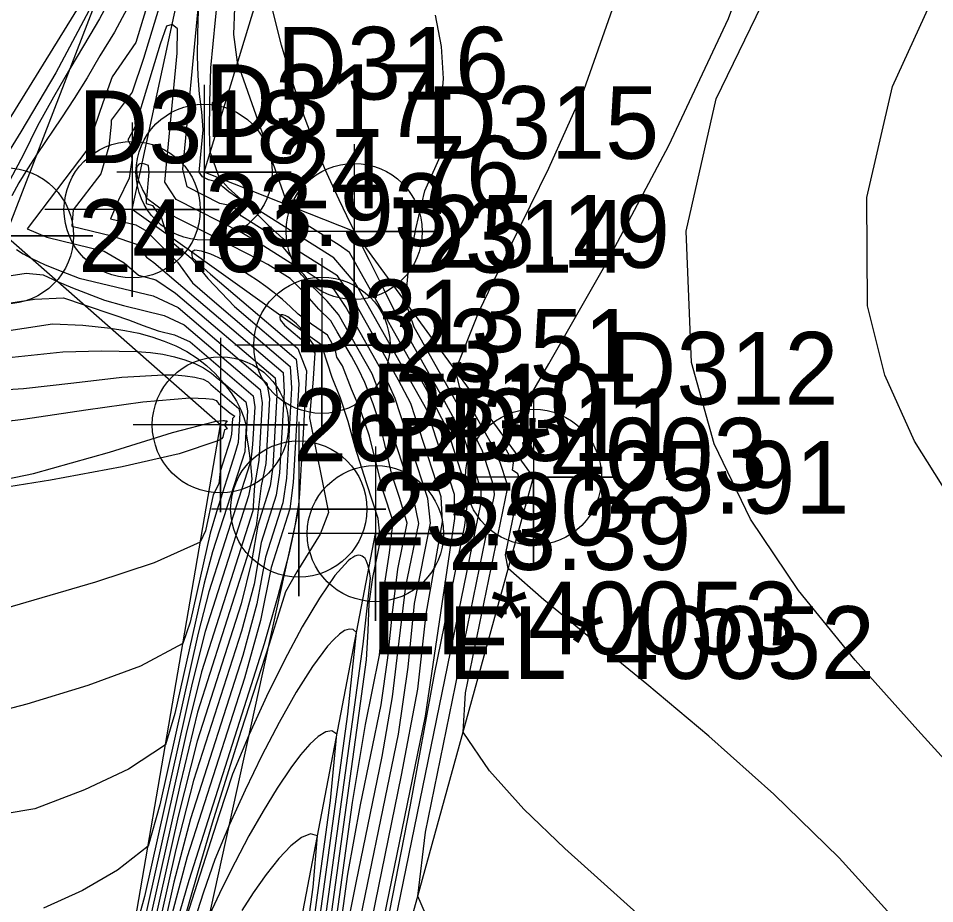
# Model space of a CAD drawing. Extents: x 2356077 to 2359823, y 225951 to 227822.
# Drawn here: x 2356291.64 to 2356323.16, y 227401.36 to 227431.82 of the extents above; entities that cross this region are included whole.
import ezdxf

# ---------------------------------------------------------------- set-up
doc = ezdxf.new("R2010")
doc.units = 0
for name, color, linetype in [('DTM Contours Major', 7, 'Continuous'), ('DTM Contours Minor', 7, 'Continuous'), ('Exist DTM Breakline', 7, 'Continuous'), ('Exist DTM Breakline Cogo Comment', 7, 'Continuous'), ('Exist DTM Breakline Cogo Elevation', 7, 'Continuous'), ('Exist DTM Breakline Cogo Number', 7, 'Continuous'), ('Exist DTM Breakline Cogo Point CELL', 7, 'Continuous'), ('Exist DTM Drainline', 7, 'Continuous'), ('Exist DTM Drainline Cogo Comment', 7, 'Continuous'), ('Exist DTM Drainline Cogo Elevation', 7, 'Continuous'), ('Exist DTM Drainline Cogo Number', 7, 'Continuous'), ('Exist DTM Drainline Cogo Point CELL', 7, 'Continuous')]:
    doc.layers.add(name, color=color, linetype=linetype)

msp = doc.modelspace()

# ---------------------------------------------------------------- linework, layer by layer
at = {"layer": 'DTM Contours Major'}
for points in [[(2356328.065, 227401.056), (2356324.862, 227404.811), (2356322.583, 227407.326), (2356320.425, 227409.742), (2356318.478, 227412.138), (2356316.831, 227414.59), (2356315.573, 227417.177), (2356314.794, 227419.975), (2356314.619, 227424.502), (2356315.65, 227429.053), (2356317.812, 227433.527), (2356320.196, 227438.048), (2356322.445, 227442.07), (2356324.722, 227444.567), (2356325.572, 227445.075), (2356326.429, 227445.46), (2356327.3, 227445.728), (2356328.192, 227445.882), (2356329.114, 227445.93), (2356330.073, 227445.874), (2356333.411, 227444.312), (2356350.62, 227434.659)], [(2356294.738, 227432.375), (2356294.426, 227431.805), (2356294.1, 227431.239), (2356293.414, 227430.083), (2356292.848, 227429.113), (2356292.302, 227428.121), (2356291.816, 227427.141), (2356291.15, 227425.893)], [(2356304.315, 227400.584), (2356305.123, 227404.69), (2356305.955, 227409.253), (2356307.005, 227414.373), (2356307.129, 227415.431), (2356306.39, 227417.701), (2356305.844, 227418.769), (2356303.031, 227423.762), (2356302.671, 227424.022), (2356301.575, 227424.71), (2356301.211, 227424.945), (2356300.906, 227425.393), (2356299.184, 227430.32), (2356299.054, 227431.269), (2356299.082, 227432.185)], [(2356302.346, 227397.758), (2356302.98, 227402.368), (2356303.414, 227404.758), (2356304.119, 227408.195), (2356304.351, 227409.823), (2356304.51, 227411.369), (2356304.692, 227412.864), (2356305.017, 227414.448), (2356304.759, 227415.302), (2356304.49, 227416.129), (2356304.298, 227416.969), (2356304.097, 227417.788), (2356303.851, 227418.562), (2356303.559, 227419.291), (2356303.34, 227419.754), (2356303.102, 227420.198), (2356302.604, 227421.036), (2356302.391, 227421.413), (2356301.972, 227421.819), (2356301.655, 227422.183), (2356301.324, 227422.537), (2356300.99, 227422.871), (2356300.217, 227423.357), (2356299.564, 227423.697), (2356296.684, 227425.167), (2356296.055, 227425.625), (2356296.141, 227426.519), (2356296.115, 227426.754), (2356295.995, 227426.804), (2356295.895, 227426.826), (2356295.823, 227426.819), (2356295.768, 227426.789), (2356295.729, 227426.737), (2356295.706, 227426.665), (2356295.7, 227426.575), (2356295.711, 227426.468), (2356295.732, 227426.373), (2356295.765, 227426.268), (2356295.808, 227426.155), (2356295.862, 227426.033), (2356295.927, 227425.904), (2356296.003, 227425.767), (2356296.041, 227425.621), (2356296.035, 227425.455), (2356296.251, 227425.379), (2356296.454, 227425.094), (2356296.566, 227424.944), (2356296.786, 227424.252), (2356297.583, 227423.573), (2356298.155, 227422.872), (2356299.071, 227421.902), (2356301.195, 227420.093), (2356301.286, 227419.251), (2356301.097, 227415.856), (2356300.984, 227414.943), (2356300.338, 227412.924), (2356299.969, 227411.097), (2356299.416, 227409.112), (2356297.449, 227402.965), (2356296.921, 227400.981)], [(2356289.756, 227422.724), (2356291.909, 227423.052), (2356292.497, 227422.994), (2356292.987, 227422.765), (2356293.497, 227422.555), (2356294.604, 227422.126), (2356295.26, 227421.936), (2356296.655, 227421.599), (2356297.342, 227421.279), (2356299.958, 227419.05), (2356300.024, 227418.596), (2356299.914, 227416.606), (2356299.759, 227415.746), (2356299.706, 227414.873), (2356297.935, 227409.339), (2356297.413, 227407.213), (2356295.453, 227398.439)], [(2356289.649, 227417.768), (2356291.807, 227418.027), (2356293.956, 227418.351), (2356295.925, 227418.632), (2356297.538, 227418.76), (2356297.826, 227418.757), (2356298.091, 227418.742), (2356298.332, 227418.715), (2356298.439, 227418.669), (2356298.488, 227418.619), (2356298.527, 227418.575), (2356298.929, 227418.232), (2356299.085, 227418.136), (2356299.004, 227418.055), (2356298.975, 227417.518), (2356298.929, 227417.302), (2356298.585, 227416.226), (2356298.538, 227415.806), (2356298.347, 227415.424), (2356298.072, 227414.192), (2356297.898, 227413.8), (2356296.316, 227413.083), (2356294.292, 227412.423), (2356289.288, 227410.97)], [(2356300.483, 227391.111), (2356302.379, 227404.909), (2356302.601, 227407.192), (2356302.429, 227407.302), (2356302.212, 227407.271), (2356301.956, 227407.114), (2356301.667, 227406.846), (2356301.351, 227406.481), (2356301.014, 227406.034), (2356300.543, 227405.337), (2356300.058, 227404.546), (2356299.571, 227403.688), (2356299.093, 227402.789), (2356298.638, 227401.876), (2356298.216, 227400.973)]]:
    msp.add_lwpolyline(points, dxfattribs=at)
at = {"layer": 'DTM Contours Minor'}
for points in [[(2356336.877, 227398.798), (2356333.265, 227403.606), (2356329.585, 227408.05), (2356327.482, 227410.499), (2356325.554, 227412.812), (2356323.864, 227415.05), (2356322.475, 227417.274), (2356321.45, 227419.547), (2356320.853, 227421.931), (2356320.825, 227425.656), (2356321.708, 227429.473), (2356323.369, 227433.104), (2356325.676, 227436.275), (2356328.494, 227438.709), (2356331.691, 227440.13), (2356334.079, 227442.62), (2356339.761, 227439.445), (2356342.596, 227438.079), (2356345.048, 227436.822), (2356347.214, 227435.611), (2356351.851, 227432.99)], [(2356297.268, 227436.194), (2356295.686, 227430.996), (2356294.87, 227429.815), (2356294.542, 227428.921), (2356294.255, 227428.08), (2356293.997, 227427.289), (2356291.939, 227424.582), (2356292.618, 227424.294), (2356294.593, 227423.817), (2356295.28, 227423.414), (2356295.77, 227422.982), (2356296.365, 227422.83), (2356297.051, 227422.365), (2356300.475, 227419.447), (2356300.528, 227418.851), (2356300.392, 227416.387), (2356300.304, 227415.731), (2356299.873, 227414.386), (2356299.659, 227413.12), (2356299.305, 227411.678), (2356297.793, 227406.954), (2356297.138, 227404.372), (2356294.204, 227391.24)], [(2356322.651, 227399.867), (2356319.884, 227402.932), (2356317.632, 227405.123), (2356315.39, 227407.123), (2356313.258, 227408.914), (2356311.333, 227410.483), (2356309.713, 227411.814), (2356308.496, 227412.89), (2356308.399, 227413.357), (2356308.903, 227415.812), (2356308.912, 227415.881), (2356308.827, 227416.144), (2356308.642, 227416.278), (2356308.676, 227416.53), (2356308.371, 227417.072), (2356308.404, 227417.348), (2356309.894, 227419.93), (2356311.866, 227423.386), (2356314.023, 227427.442), (2356316.069, 227431.823), (2356317.709, 227436.255)], [(2356297.456, 227435.415), (2356295.941, 227430.439), (2356295.554, 227429.278), (2356294.828, 227428.324), (2356294.837, 227428.179), (2356294.747, 227427.413), (2356294.472, 227426.477), (2356293.525, 227425.231), (2356293.484, 227424.666), (2356294.85, 227424.335), (2356295.7, 227424.049), (2356296.044, 227423.6), (2356296.305, 227423.42), (2356300.749, 227419.634), (2356300.78, 227418.963), (2356300.625, 227416.181), (2356300.514, 227415.417), (2356299.994, 227413.788), (2356299.751, 227412.353), (2356299.313, 227410.733), (2356297.669, 227405.595), (2356297.06, 227403.217), (2356294.536, 227391.919)], [(2356302.709, 227393.509), (2356305.642, 227407.806), (2356306.654, 227414.614), (2356306.645, 227415.438), (2356305.886, 227417.767), (2356305.689, 227418.347), (2356303.226, 227422.719), (2356302.497, 227423.585), (2356299.298, 227425.597), (2356298.872, 227425.982), (2356298.558, 227426.322), (2356298.242, 227427.225), (2356298.216, 227427.962), (2356298.228, 227428.938), (2356298.266, 227430.123), (2356298.419, 227431.769), (2356298.778, 227435.208)], [(2356294.27, 227433.132), (2356287.819, 227422.689)], [(2356294.54, 227433), (2356292.933, 227429.952), (2356291.725, 227427.918), (2356287.779, 227421.53), (2356288.836, 227421.644), (2356292.197, 227422.156), (2356293.187, 227422.2), (2356293.898, 227421.964), (2356294.922, 227421.626), (2356295.43, 227421.444), (2356295.929, 227421.248), (2356296.447, 227421.068), (2356297.007, 227420.933), (2356297.545, 227420.687), (2356299.719, 227418.834), (2356299.771, 227418.455), (2356299.7, 227417.163), (2356299.631, 227416.49), (2356299.672, 227415.96), (2356299.56, 227415.387), (2356298.066, 227410.72), (2356297.62, 227408.943), (2356295.98, 227401.604), (2356295.501, 227399.848)], [(2356303.129, 227399.461), (2356304.713, 227407.185), (2356305.052, 227409.5), (2356305.267, 227411.689), (2356305.819, 227414.449), (2356305.724, 227415.303), (2356304.603, 227418.744), (2356304.304, 227419.412), (2356302.898, 227421.906), (2356302.502, 227422.49), (2356301.915, 227422.859), (2356301.331, 227423.25), (2356300.459, 227424.297), (2356299.321, 227425.012), (2356299.029, 227425.364), (2356298.573, 227425.447), (2356297.451, 227426.02), (2356297.297, 227426.628), (2356297.84, 227432.282)], [(2356295.378, 227432.159), (2356294.945, 227431.35), (2356294.443, 227430.532), (2356294.006, 227429.781), (2356293.56, 227429.07), (2356293.118, 227428.398), (2356292.287, 227427.165), (2356291.951, 227426.65), (2356291.657, 227426.167), (2356291.415, 227425.718)], [(2356303.027, 227397.012), (2356304.826, 227405.78), (2356305.386, 227408.737), (2356305.675, 227411.323), (2356306.23, 227414.502), (2356306.188, 227415.359), (2356305.144, 227418.566), (2356304.72, 227419.37), (2356303.087, 227422.269), (2356302.618, 227422.963), (2356301.288, 227423.799), (2356300.748, 227424.231), (2356300.248, 227424.7), (2356299.778, 227425.162), (2356299.149, 227425.666), (2356298.88, 227425.854), (2356298.679, 227426.02), (2356298.497, 227426.18), (2356298.184, 227426.268), (2356297.98, 227426.372), (2356297.861, 227426.527), (2356298.001, 227427.992), (2356297.949, 227428.607), (2356297.871, 227429.21), (2356297.825, 227429.846), (2356297.806, 227430.517), (2356297.81, 227431.284), (2356297.84, 227432.104)], [(2356304.227, 227398.877), (2356307.555, 227415.103), (2356307.557, 227415.598), (2356306.962, 227417.428), (2356306.293, 227418.669), (2356304.786, 227421.344), (2356304.23, 227422.478), (2356303.722, 227423.486), (2356303.238, 227424.426), (2356303.077, 227424.745), (2356302.674, 227425.577), (2356302.387, 227426.2), (2356302.2, 227426.624), (2356301.792, 227427.605), (2356301.401, 227428.643), (2356301.032, 227429.74), (2356300.692, 227430.899), (2356300.388, 227432.124)], [(2356305.913, 227400.404), (2356305.382, 227401.617), (2356305.642, 227403.823), (2356308.022, 227415.424), (2356308.001, 227415.718), (2356307.597, 227416.959), (2356307.166, 227417.816), (2356305.262, 227421.196), (2356304.96, 227422.067), (2356305.074, 227423.302), (2356305.317, 227424.58), (2356305.624, 227425.883), (2356306.252, 227427.303), (2356306.164, 227428.49), (2356306.267, 227429.757), (2356306.202, 227430.857), (2356305.994, 227431.927)], [(2356313.59, 227400.425), (2356310.435, 227403.262), (2356309.032, 227404.608), (2356307.843, 227405.931), (2356306.939, 227407.254), (2356307.025, 227408.611), (2356308.465, 227415.634), (2356308.455, 227415.806), (2356308.214, 227416.544), (2356307.976, 227417.075), (2356306.824, 227419.121), (2356306.682, 227419.707), (2356307.498, 227421.747), (2356308.628, 227424.096), (2356309.891, 227426.668), (2356311.103, 227429.376), (2356312.085, 227432.134)], [(2356302.831, 227399.9), (2356303.265, 227402.076), (2356304.157, 227406.427), (2356304.508, 227408.477), (2356304.746, 227410.386), (2356304.974, 227412.284), (2356305.417, 227414.442), (2356305.25, 227415.278), (2356304.038, 227418.997), (2356303.81, 227419.592), (2356302.659, 227421.634), (2356302.262, 227422.095), (2356301.82, 227422.537), (2356301.458, 227423.004), (2356301.121, 227423.335), (2356299.871, 227424.12), (2356299.328, 227424.439), (2356297.066, 227425.594), (2356296.681, 227426.181), (2356297.108, 227430.626), (2356297.116, 227431.462), (2356296.928, 227431.616), (2356296.739, 227431.557), (2356296.515, 227430.93), (2356295.656, 227428.106), (2356295.444, 227427.698), (2356295.405, 227427.647), (2356295.514, 227427.435), (2356295.54, 227426.947), (2356295.45, 227426.326), (2356295.07, 227425.54), (2356294.809, 227424.926), (2356295.677, 227424.716), (2356296.058, 227424.494), (2356296.302, 227424.245), (2356297.111, 227423.433), (2356297.628, 227422.722), (2356298.382, 227422.07), (2356300.996, 227419.843), (2356301.032, 227419.095), (2356300.86, 227416), (2356300.739, 227415.15), (2356300.143, 227413.287), (2356299.843, 227411.674), (2356299.358, 227409.901), (2356297.559, 227404.279), (2356296.991, 227402.1), (2356294.694, 227391.818)], [(2356291.572, 227423.872), (2356291.801, 227423.717), (2356292.077, 227423.566), (2356292.557, 227423.346), (2356293.114, 227423.122), (2356293.735, 227422.886), (2356296.277, 227422.271), (2356297.137, 227421.873), (2356300.192, 227419.27), (2356300.277, 227418.737), (2356300.153, 227416.506), (2356299.994, 227415.736), (2356299.82, 227414.359), (2356299.502, 227413.265), (2356297.801, 227407.948), (2356297.204, 227405.47), (2356294.915, 227395.226)], [(2356301.244, 227391.113), (2356303.13, 227404.844), (2356303.58, 227407.521), (2356304.068, 227409.911), (2356304.18, 227411.175), (2356304.246, 227412.382), (2356304.407, 227413.427), (2356304.535, 227414.51), (2356304.195, 227415.555), (2356303.716, 227417.441), (2356303.435, 227418.279), (2356303.099, 227419.065), (2356302.79, 227419.867), (2356302.593, 227420.161), (2356302.544, 227420.445), (2356302.277, 227420.919), (2356301.722, 227421.297), (2356301.268, 227421.641), (2356300.998, 227421.898), (2356300.722, 227422.143), (2356300.44, 227422.375), (2356300.156, 227422.594), (2356299.87, 227422.8), (2356299.585, 227422.991), (2356299.108, 227423.284), (2356298.66, 227423.525), (2356298.264, 227423.705), (2356297.94, 227423.814), (2356297.709, 227423.843), (2356297.594, 227423.782), (2356297.622, 227423.589), (2356298.247, 227423.024), (2356301.258, 227420.458), (2356301.555, 227419.688), (2356301.389, 227416.687), (2356301.369, 227416.494), (2356301.308, 227415.461), (2356301.274, 227415.078), (2356301.214, 227414.703), (2356301.142, 227414.29), (2356301.053, 227413.854), (2356300.947, 227413.39), (2356300.571, 227411.945), (2356300.099, 227410.304), (2356299.493, 227408.382), (2356297.5, 227402.153), (2356296.904, 227400.099)], [(2356301.041, 227391.022), (2356303.28, 227407.325), (2356303.62, 227409.754), (2356303.675, 227410.744), (2356303.708, 227411.689), (2356303.834, 227412.585), (2356304.093, 227413.85), (2356304.018, 227414.615), (2356303.618, 227415.845), (2356303.23, 227417.066), (2356302.991, 227417.952), (2356302.718, 227418.757), (2356302.438, 227419.468), (2356302.116, 227420.456), (2356301.853, 227420.518), (2356301.683, 227420.763), (2356301.517, 227420.977), (2356301.357, 227421.16), (2356301.205, 227421.313), (2356301.132, 227421.379), (2356301.015, 227421.475), (2356300.908, 227421.548), (2356300.815, 227421.598), (2356300.739, 227421.624), (2356300.681, 227421.625), (2356300.645, 227421.601), (2356300.632, 227421.541), (2356300.647, 227421.446), (2356300.798, 227421.269), (2356301.614, 227420.574), (2356301.834, 227420.306), (2356301.776, 227419.252), (2356301.702, 227418.634), (2356301.654, 227418.08), (2356302.305, 227414.817), (2356302.026, 227414.077), (2356301.216, 227412.778), (2356300.834, 227412.094), (2356300.56, 227411.209), (2356300.264, 227410.286), (2356299.31, 227407.319), (2356298.811, 227405.741), (2356298.311, 227404.124), (2356297.82, 227402.486), (2356296.877, 227399.171)], [(2356286.65, 227420.372), (2356292.815, 227421.31), (2356293.858, 227421.268), (2356294.808, 227421.163), (2356295.304, 227421.084), (2356295.779, 227420.984), (2356296.23, 227420.864), (2356296.658, 227420.72), (2356297.06, 227420.552), (2356297.437, 227420.358), (2356297.791, 227420.133), (2356298.116, 227419.879), (2356298.412, 227419.596), (2356298.7, 227419.282), (2356299.465, 227418.631), (2356299.519, 227418.318), (2356299.474, 227417.517), (2356299.544, 227417.107), (2356299.604, 227416.688), (2356299.604, 227416.496), (2356298.195, 227412.094), (2356297.824, 227410.666), (2356296.504, 227404.755), (2356296.1, 227403.336), (2356295.055, 227402.506), (2356293.85, 227401.807), (2356292.506, 227401.203)], [(2356291.428, 227420.16), (2356293.174, 227420.353), (2356294.499, 227420.381), (2356295.718, 227420.362), (2356296.183, 227420.323), (2356296.613, 227420.262), (2356297.008, 227420.179), (2356297.372, 227420.073), (2356297.705, 227419.944), (2356298.008, 227419.792), (2356298.288, 227419.614), (2356298.53, 227419.411), (2356298.766, 227419.184), (2356298.965, 227418.932), (2356299.14, 227418.655), (2356299.29, 227418.353), (2356299.395, 227418.09), (2356299.481, 227417.817), (2356299.444, 227417.153), (2356299.426, 227416.911), (2356298.324, 227413.468), (2356298.029, 227412.387), (2356297.027, 227407.901), (2356296.7, 227406.824), (2356295.433, 227405.986), (2356293.918, 227405.278), (2356292.203, 227404.625), (2356290.153, 227404.281)], [(2356290.133, 227418.985), (2356291.812, 227419.082), (2356293.545, 227419.277), (2356295.196, 227419.47), (2356296.628, 227419.561), (2356297.021, 227419.553), (2356297.379, 227419.524), (2356297.705, 227419.476), (2356298, 227419.407), (2356298.173, 227419.312), (2356298.264, 227419.218), (2356299.221, 227418.402), (2356299.259, 227418.235), (2356299.204, 227417.232), (2356299.092, 227416.838), (2356298.453, 227414.843), (2356298.233, 227414.108), (2356297.549, 227411.044), (2356297.299, 227410.312), (2356295.839, 227409.533), (2356294.027, 227408.868), (2356291.931, 227408.228), (2356289.552, 227407.602)], [(2356289.324, 227415.57), (2356292.16, 227416.162), (2356294.776, 227416.899), (2356296.947, 227417.569), (2356298.449, 227417.959), (2356298.672, 227417.987), (2356298.723, 227417.989), (2356298.742, 227417.972), (2356298.819, 227417.974), (2356298.799, 227417.941), (2356298.75, 227417.886), (2356298.746, 227417.808), (2356298.818, 227417.699), (2356298.734, 227417.661), (2356298.712, 227417.575), (2356298.691, 227417.464), (2356298.671, 227417.408), (2356298.625, 227417.35), (2356298.497, 227417.288), (2356297.166, 227416.835), (2356295.213, 227416.385), (2356292.746, 227415.934), (2356289.87, 227415.477)], [(2356300.893, 227391.326), (2356303.497, 227410.286), (2356303.751, 227412.561), (2356303.72, 227412.79), (2356303.677, 227412.98), (2356303.645, 227413.08), (2356303.608, 227413.164), (2356303.566, 227413.232), (2356303.519, 227413.284), (2356303.468, 227413.32), (2356303.412, 227413.34), (2356303.353, 227413.345), (2356303.289, 227413.336), (2356303.221, 227413.312), (2356303.148, 227413.274), (2356303.071, 227413.222), (2356302.99, 227413.157), (2356302.531, 227412.65), (2356301.995, 227411.875), (2356301.406, 227410.886), (2356300.79, 227409.738), (2356300.174, 227408.485), (2356299.582, 227407.181), (2356299.01, 227405.812), (2356298.547, 227404.416), (2356297.23, 227400.3)], [(2356300.68, 227391.159), (2356302.976, 227407.876), (2356303.272, 227410.693), (2356303.158, 227410.789), (2356303.021, 227410.807), (2356302.863, 227410.753), (2356302.685, 227410.633), (2356302.489, 227410.453), (2356302.278, 227410.216), (2356301.763, 227409.523), (2356301.201, 227408.633), (2356300.613, 227407.595), (2356300.019, 227406.457), (2356299.44, 227405.268), (2356298.899, 227404.077), (2356298.394, 227402.88), (2356298.005, 227401.751), (2356296.945, 227398.436)], [(2356300.286, 227391.058), (2356301.779, 227401.927), (2356301.93, 227403.69), (2356301.687, 227403.761), (2356301.376, 227403.636), (2356301.011, 227403.344), (2356300.605, 227402.91), (2356300.17, 227402.363), (2356299.72, 227401.73), (2356299.324, 227401.127)]]:
    msp.add_lwpolyline(points, dxfattribs=at)
at = {"layer": 'Exist DTM Breakline'}
for points in [[(2356283.803, 227214.802), (2356287.956, 227348.715), (2356293.952, 227390.832), (2356298.591, 227417.834), (2356291.196, 227424.341), (2356295.705, 227436.016), (2356296.757, 227465.544)], [(2356295.621, 227207.583), (2356297.242, 227348.364), (2356302.055, 227389.57), (2356309.363, 227416.032), (2356303.192, 227424.489), (2356298.03, 227426.53), (2356300.619, 227435.032), (2356300.59, 227462.967)], [(2356287.895, 227212.755), (2356292.38, 227347.885), (2356296.265, 227392.1), (2356301.287, 227414.937)], [(2356291.332, 227210.358), (2356294.548, 227348.076), (2356299.49, 227390.957), (2356303.923, 227414.093)]]:
    msp.add_lwpolyline(points, dxfattribs=at)
at = {"layer": 'Exist DTM Breakline Cogo Point CELL'}
for points in [[(2356298.03, 227429.53), (2356298.03, 227423.53), (2356298.03, 227426.53), (2356301.03, 227426.53), (2356295.03, 227426.53)], [(2356303.192, 227427.489), (2356303.192, 227421.489), (2356303.192, 227424.489), (2356306.192, 227424.489), (2356300.192, 227424.489)], [(2356291.196, 227427.341), (2356291.196, 227421.341), (2356291.196, 227424.341), (2356294.196, 227424.341), (2356288.196, 227424.341)], [(2356298.591, 227420.834), (2356298.591, 227414.834), (2356298.591, 227417.834), (2356301.591, 227417.834), (2356295.591, 227417.834)], [(2356309.363, 227419.032), (2356309.363, 227413.032), (2356309.363, 227416.032), (2356312.363, 227416.032), (2356306.363, 227416.032)], [(2356301.287, 227417.937), (2356301.287, 227411.937), (2356301.287, 227414.937), (2356304.287, 227414.937), (2356298.287, 227414.937)], [(2356303.923, 227417.093), (2356303.923, 227411.093), (2356303.923, 227414.093), (2356306.923, 227414.093), (2356300.923, 227414.093)]]:
    msp.add_lwpolyline(points, dxfattribs=at)
for centre in [(2356298.03, 227426.53), (2356303.192, 227424.489), (2356291.196, 227424.341), (2356298.591, 227417.834), (2356309.363, 227416.032), (2356301.287, 227414.937), (2356303.923, 227414.093)]:
    msp.add_circle(centre, 2.344, dxfattribs=at)
at = {"layer": 'Exist DTM Drainline'}
msp.add_lwpolyline([(2356302.082, 227420.574), (2356295.553, 227425.24), (2356297.949, 227436.351), (2356299.206, 227466.37)], dxfattribs=at)
at = {"layer": 'Exist DTM Drainline Cogo Point CELL'}
for points in [[(2356295.553, 227428.24), (2356295.553, 227422.24), (2356295.553, 227425.24), (2356298.553, 227425.24), (2356292.553, 227425.24)], [(2356302.082, 227423.574), (2356302.082, 227417.574), (2356302.082, 227420.574), (2356305.082, 227420.574), (2356299.082, 227420.574)]]:
    msp.add_lwpolyline(points, dxfattribs=at)
for centre in [(2356295.553, 227425.24), (2356302.082, 227420.574)]:
    msp.add_circle(centre, 2.344, dxfattribs=at)

# ---------------------------------------------------------------- texts
at = {"layer": 'Exist DTM Breakline Cogo Comment'}
for s, p in [('EL*40053', (2356303.787, 227409.937)), ('EL*40052', (2356306.423, 227409.094))]:
    msp.add_text(s, height=2.5, dxfattribs=at).set_placement(p)
at = {"layer": 'Exist DTM Breakline Cogo Elevation'}
for s, p in [('24.76', (2356300.53, 227425.28)), ('24.61', (2356293.696, 227423.091)), ('25.19', (2356305.692, 227423.239)), ('26.23', (2356301.091, 227416.584)), ('25.91', (2356311.863, 227414.782)), ('23.90', (2356303.787, 227413.687)), ('23.39', (2356306.423, 227412.844))]:
    msp.add_text(s, height=2.5, dxfattribs=at).set_placement(p)
at = {"layer": 'Exist DTM Breakline Cogo Number'}
for s, p in [('D316', (2356300.53, 227429.03)), ('D318', (2356293.696, 227426.841)), ('D315', (2356305.692, 227426.989)), ('D313', (2356301.091, 227420.334)), ('D312', (2356311.863, 227418.532)), ('D310', (2356303.787, 227417.437)), ('D311', (2356306.423, 227416.594))]:
    msp.add_text(s, height=2.5, dxfattribs=at).set_placement(p)
at = {"layer": 'Exist DTM Drainline Cogo Comment'}
msp.add_text('BL*4003', height=2.5, dxfattribs=at).set_placement((2356304.582, 227415.574))
at = {"layer": 'Exist DTM Drainline Cogo Elevation'}
for s, p in [('23.93', (2356298.053, 227423.99)), ('23.51', (2356304.582, 227419.324))]:
    msp.add_text(s, height=2.5, dxfattribs=at).set_placement(p)
at = {"layer": 'Exist DTM Drainline Cogo Number'}
for s, p in [('D317', (2356298.053, 227427.74)), ('D314', (2356304.582, 227423.074))]:
    msp.add_text(s, height=2.5, dxfattribs=at).set_placement(p)

doc.saveas('drawing.dxf')
